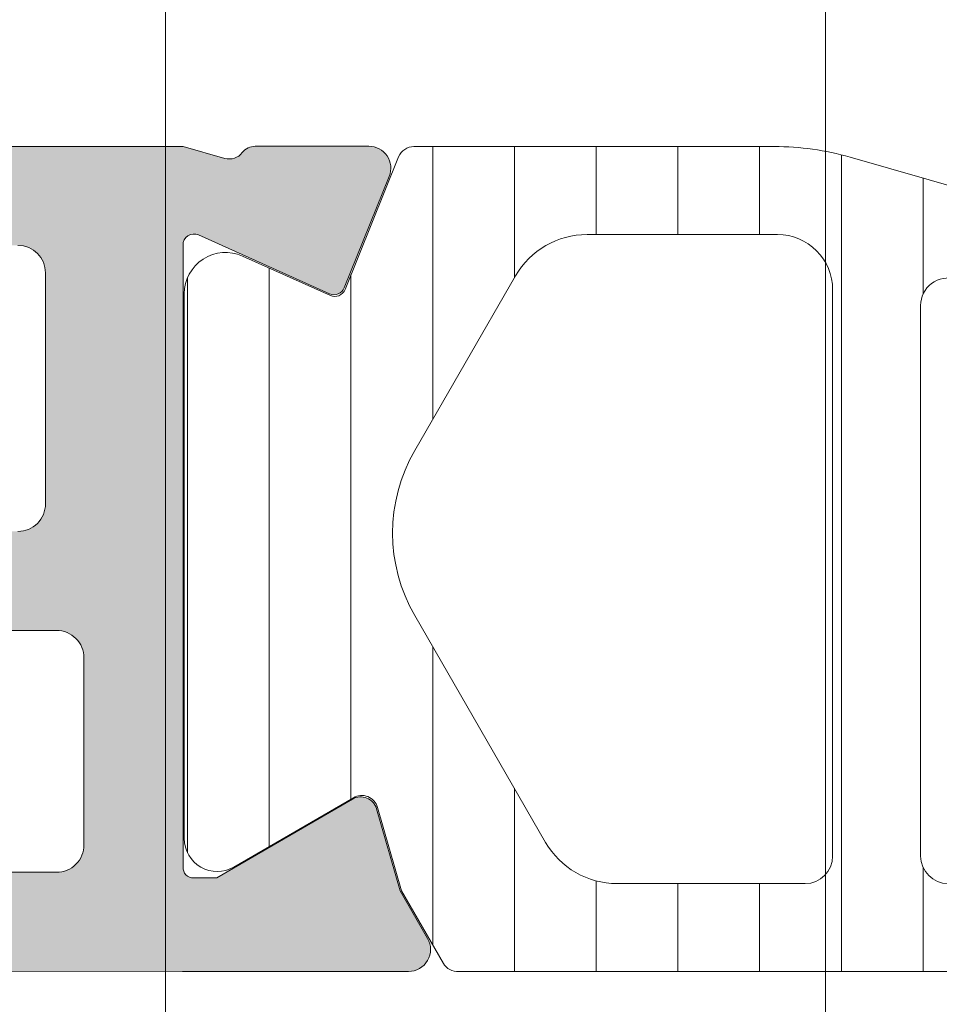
# Model space of a CAD drawing. Header units: millimetres. Extents: x 213386 to 506888, y 183055 to 450952.
# Tile 412 of 656: x 399549 to 399566, y 297324 to 297342. Entities that reach past the tile are written whole.
import ezdxf

# ---------------------------------------------------------------- set-up
doc = ezdxf.new("R2010")
doc.units = ezdxf.units.MM
doc.layers.add('FASÁDA DETAILNÍ', color=255, linetype='Continuous', lineweight=0)
pattern_1 = [(135, (397960.6382589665, 280090.7056870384), (-1.077630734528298, -1.077630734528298), []), (225, (397960.6382589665, 280090.7056870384), (1.077630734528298, -1.077630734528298), [])]

msp = doc.modelspace()

# ---------------------------------------------------------------- hatches: boundary and pattern name
at = {"layer": 'FASÁDA DETAILNÍ'}
h = msp.add_hatch(color=256, dxfattribs=at)
edge = h.paths.add_edge_path(flags=16)
edge.add_ellipse((399522.1563332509, 297329.916324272), major_axis=(-0.4999740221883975, 0), ratio=1, start_angle=-90.00297706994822, end_angle=0.002977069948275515)
edge.add_line((399521.6563592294, 297329.9162982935), (399521.6563592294, 297311.9162982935))
edge.add_ellipse((399522.1563332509, 297311.916272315), major_axis=(-0.4999740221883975, 0), ratio=1, start_angle=-0.002977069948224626, end_angle=90.00297706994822)
edge.add_line((399522.1563592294, 297311.4162982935), (399534.6563592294, 297311.4162982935))
edge.add_ellipse((399534.6563374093, 297311.9163201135), major_axis=(-0.5000218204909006, 0), ratio=1, start_angle=90.00250028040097, end_angle=179.9974997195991)
edge.add_line((399535.1563592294, 297311.9162982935), (399535.1563592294, 297324.5193492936))
edge.add_ellipse((399536.6563581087, 297324.5193504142), major_axis=(-1.499998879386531, 0), ratio=1, start_angle=-90.00004280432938, end_angle=4.280432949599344e-05, ccw=False)
edge.add_line((399536.6563592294, 297326.0193492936), (399549.6563472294, 297326.0193492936))
edge.add_ellipse((399549.6563476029, 297326.51934892), major_axis=(-0.4999996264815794, 0), ratio=1, start_angle=89.99995719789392, end_angle=180.0000428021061)
edge.add_line((399550.1563472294, 297326.5193492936), (399550.1563472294, 297329.9162982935))
edge.add_ellipse((399549.6563476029, 297329.916298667), major_axis=(-0.4999996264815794, 0), ratio=1, start_angle=179.9999571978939, end_angle=270.0000428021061)
edge.add_line((399549.6563472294, 297330.4162982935), (399522.1563592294, 297330.4162982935))
edge = h.paths.add_edge_path()
edge.add_line((399520.9563472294, 297359.2162932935), (399523.9563472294, 297359.2162932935))
edge.add_line((399523.9563472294, 297359.2162932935), (399523.9563472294, 297357.2162932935))
edge.add_arc((399523.4563732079, 297357.216267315), 0.4999740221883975, -90.0029770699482, 0.0029770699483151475, ccw=False)
edge.add_line((399523.4563472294, 297356.7162932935), (399522.9563472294, 297356.7162932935))
edge.add_line((399522.9563472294, 297356.7162932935), (399522.9563472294, 297357.7162932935))
edge.add_line((399522.9563472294, 297357.7162932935), (399521.9563472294, 297357.7162932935))
edge.add_arc((399521.9564113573, 297356.7162291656), 1.000064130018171, 90.00367402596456, 179.9963259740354)
edge.add_line((399520.9563472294, 297356.7162932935), (399520.9563472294, 297352.7162932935))
edge.add_arc((399521.9563772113, 297352.7163232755), 1.000029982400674, 180.0017177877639, 269.9982822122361)
edge.add_line((399521.9563472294, 297351.7162932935), (399522.9563472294, 297351.7162932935))
edge.add_line((399522.9563472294, 297351.7162932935), (399522.9563472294, 297352.7162932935))
edge.add_line((399522.9563472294, 297352.7162932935), (399523.4563472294, 297352.7162932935))
edge.add_arc((399523.4563416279, 297352.2162876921), 0.5000056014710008, 0.0006418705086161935, 89.99935812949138, ccw=False)
edge.add_line((399523.9563472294, 297352.2162932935), (399523.9563472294, 297349.4162902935))
edge.add_arc((399523.4563472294, 297349.4162902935), 0.5, -180, 0, ccw=False)
edge.add_line((399522.9563472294, 297349.4162902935), (399522.9563472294, 297349.7162932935))
edge.add_arc((399522.4563365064, 297349.7162825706), 0.5000107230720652, 0.001228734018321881, 89.99877126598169)
edge.add_line((399522.4563472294, 297350.2162932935), (399521.9563472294, 297350.2162932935))
edge.add_arc((399521.9564151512, 297349.7162253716), 0.5000679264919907, 90.00778221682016, 179.9922177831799)
edge.add_line((399521.4563472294, 297349.7162932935), (399521.4563472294, 297338.4162982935))
edge.add_arc((399521.9563690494, 297338.4163201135), 0.5000218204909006, 180.0025002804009, 269.997499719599)
edge.add_line((399521.9563472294, 297337.9162982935), (399522.4563472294, 297337.9162982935))
edge.add_arc((399522.4564099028, 297338.41623562), 0.499937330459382, 269.992817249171, 360.0071827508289)
edge.add_line((399522.9563472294, 297338.4162982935), (399522.9563472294, 297338.7163012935))
edge.add_arc((399523.4564100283, 297338.7162384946), 0.5000628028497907, 90.00719532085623, 179.9928046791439, ccw=False)
edge.add_line((399523.4563472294, 297339.2163012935), (399527.9563472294, 297339.2163012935))
edge.add_arc((399527.9563416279, 297338.7162956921), 0.5000056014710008, 0.0006418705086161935, 89.99935812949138, ccw=False)
edge.add_line((399528.4563472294, 297338.7163012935), (399528.4563472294, 297337.9162982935))
edge.add_arc((399527.9563732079, 297337.916272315), 0.4999740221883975, -90.0029770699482, 0.0029770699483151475, ccw=False)
edge.add_line((399527.9563472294, 297337.4162982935), (399525.9563472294, 297337.4162982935))
edge.add_arc((399525.9564151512, 297336.9162303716), 0.5000679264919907, 90.00778221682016, 179.9922177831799)
edge.add_line((399525.4563472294, 297336.9162982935), (399525.4563472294, 297336.4162982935))
edge.add_arc((399524.9564099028, 297336.41623562), 0.499937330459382, -90.00718275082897, 0.007182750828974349, ccw=False)
edge.add_line((399524.9563472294, 297335.9162982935), (399521.9563472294, 297335.9162982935))
edge.add_arc((399521.9564023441, 297335.4162431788), 0.5000551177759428, 90.00631498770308, 179.9936850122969)
edge.add_line((399521.4563472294, 297335.4162982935), (399521.4563472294, 297333.7163012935))
edge.add_arc((399522.9563153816, 297333.7162694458), 1.499968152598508, 179.9987834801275, 270.0012165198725)
edge.add_line((399522.9563472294, 297332.2163012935), (399548.9563472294, 297332.2163012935))
edge.add_arc((399548.9563680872, 297332.7162804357), 0.4999791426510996, 269.9976097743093, 360.0023902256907)
edge.add_line((399549.4563472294, 297332.7163012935), (399549.4563472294, 297336.9162982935))
edge.add_arc((399548.9563416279, 297336.9162926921), 0.5000056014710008, 0.0006418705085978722, 89.99935812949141)
edge.add_line((399548.9563472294, 297337.4162982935), (399546.9563472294, 297337.4162982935))
edge.add_arc((399546.9563690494, 297337.9163201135), 0.5000218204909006, 180.0025002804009, 269.99749971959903, ccw=False)
edge.add_line((399546.4563472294, 297337.9162982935), (399546.4563472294, 297338.7163012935))
edge.add_arc((399546.9563997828, 297338.7162487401), 0.5000525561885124, 90.0060215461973, 179.9939784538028, ccw=False)
edge.add_line((399546.9563472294, 297339.2163012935), (399551.9563482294, 297339.2163012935))
edge.add_line((399551.9563482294, 297339.2163012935), (399552.7142372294, 297338.9989802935))
edge.add_arc((399552.7969285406, 297339.2873587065), 0.2999999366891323, 253.9999757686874, 322.0951853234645)
edge.add_arc((399553.2703483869, 297338.9187481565), 0.3000001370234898, 90.00003008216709, 142.0952819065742, ccw=False)
edge.add_line((399553.2703482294, 297339.2187482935), (399555.3344952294, 297339.2187462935))
edge.add_arc((399555.3344956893, 297338.8187468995), 0.399999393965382, -21.973769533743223, 90.00006587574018, ccw=False)
edge.add_line((399555.7054372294, 297338.6690742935), (399554.8890762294, 297336.6458452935))
edge.add_arc((399554.7036059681, 297336.7206819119), 0.1999993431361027, 245.85890765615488, 338.0260921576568, ccw=False)
edge.add_line((399554.6218092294, 297336.5381742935), (399552.2381242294, 297337.6064942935))
edge.add_arc((399552.1563275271, 297337.4239861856), 0.1999997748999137, 65.85897453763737, 180.8199006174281)
edge.add_line((399551.9563482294, 297337.4211242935), (399551.9563472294, 297326.1170442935))
edge.add_arc((399552.1477617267, 297326.108612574), 0.1916001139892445, 177.4777780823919, 271.0444500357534)
edge.add_line((399552.1512542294, 297325.9170442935), (399552.5718382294, 297325.9170442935))
edge.add_line((399552.5718382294, 297325.9170442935), (399555.0374502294, 297327.3487792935))
edge.add_arc((399555.1882619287, 297327.0894423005), 0.2999997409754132, 15.999971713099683, 120.1791961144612, ccw=False)
edge.add_line((399555.4766402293, 297327.1721332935), (399555.9045112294, 297325.6799722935))
edge.add_line((399555.9045112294, 297325.6799722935), (399556.4029232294, 297324.8166972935))
edge.add_arc((399556.0565129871, 297324.6166973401), 0.4000000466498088, -89.99996529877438, 29.999988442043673, ccw=False)
edge.add_line((399556.0565132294, 297324.2166972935), (399551.9485822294, 297324.2170442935))
edge.add_line((399551.9485822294, 297324.2170442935), (399537.4565252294, 297324.2193492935))
edge.add_arc((399537.4563471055, 297323.7193494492), 0.4999998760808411, 89.97958850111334, 180.0000178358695)
edge.add_line((399536.9563472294, 297323.7193492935), (399536.9563472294, 297318.3163072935))
edge.add_arc((399537.4563468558, 297318.31630692), 0.4999996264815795, 179.9999571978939, 270.0000428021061)
edge.add_line((399537.4563472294, 297317.8163072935), (399539.9563472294, 297317.8163072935))
edge.add_arc((399539.9563476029, 297317.316307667), 0.4999996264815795, -4.280210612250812e-05, 90.00004280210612, ccw=False)
edge.add_line((399540.4563472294, 297317.3163072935), (399540.4563472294, 297316.0163042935))
edge.add_arc((399539.9563680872, 297316.0162834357), 0.4999791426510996, -90.0023902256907, 0.0023902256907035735, ccw=False)
edge.add_line((399539.9563472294, 297315.5163042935), (399539.4563472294, 297315.5163042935))
edge.add_line((399539.4563472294, 297315.5163042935), (399539.4563472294, 297316.5163042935))
edge.add_line((399539.4563472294, 297316.5163042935), (399537.9563472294, 297316.5163042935))
edge.add_arc((399537.9563789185, 297315.5162726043), 1.00003168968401, 90.001815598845, 179.998184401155)
edge.add_line((399536.9563472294, 297315.5163042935), (399536.9563472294, 297311.5163042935))
edge.add_arc((399537.9564164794, 297311.5163735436), 1.000069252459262, 180.0039674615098, 269.9960325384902)
edge.add_line((399537.9563472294, 297310.5163042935), (399539.4563472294, 297310.5163042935))
edge.add_line((399539.4563472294, 297310.5163042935), (399539.4563472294, 297311.5163042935))
edge.add_line((399539.4563472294, 297311.5163042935), (399539.9563472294, 297311.5163042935))
edge.add_arc((399539.9563732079, 297311.016330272), 0.4999740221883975, -0.0029770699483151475, 90.0029770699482, ccw=False)
edge.add_line((399540.4563472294, 297311.0163042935), (399540.4563472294, 297309.7163012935))
edge.add_arc((399539.9563416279, 297309.716306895), 0.5000056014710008, 270.0006418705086, 359.9993581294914, ccw=False)
edge.add_line((399539.9563472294, 297309.2163012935), (399520.9563472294, 297309.2163012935))
edge.add_arc((399520.9563179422, 297310.7162720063), 1.49997071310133, 179.9988812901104, 270.0011187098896, ccw=False)
edge.add_line((399519.4563472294, 297310.7163012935), (399519.4563472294, 297357.7162932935))
edge.add_arc((399520.9564075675, 297357.7162329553), 1.500060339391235, 90.00230465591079, 179.9976953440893, ccw=False)
h = msp.add_hatch(dxfattribs=at)
h.set_pattern_fill('ANSI37', color=256, scale=0.48, angle=90, style=0)
h.set_pattern_definition(pattern_1)
edge = h.paths.add_edge_path(flags=16)
edge.add_line((399582.8575962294, 297354.8805672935), (399582.7578522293, 297356.2734212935))
edge.add_arc((399583.3563191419, 297356.3162787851), 0.5999995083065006, 89.99999164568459, 184.0960805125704, ccw=False)
edge.add_arc((399583.3563193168, 297356.3162787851), 0.5999995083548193, -4.096080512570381, 90.00000835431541, ccw=False)
edge.add_line((399583.9547862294, 297356.2734212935), (399583.8550422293, 297354.8805672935))
edge.add_arc((399583.3563192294, 297354.9162817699), 0.5000001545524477, 184.0960643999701, 355.90393560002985, ccw=False)
edge = h.paths.add_edge_path(flags=16)
edge.add_arc((399584.9563158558, 297351.716273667), 0.4999996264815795, 89.99995719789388, 180.0000428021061, ccw=False)
edge.add_line((399584.9563162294, 297352.2162732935), (399588.5500012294, 297352.2162732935))
edge.add_arc((399588.5500012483, 297351.7162729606), 0.5000003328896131, -23.218026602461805, 90.00000216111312, ccw=False)
edge.add_line((399589.0095072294, 297351.5191572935), (399586.2936292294, 297345.1880552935))
edge.add_arc((399585.8341238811, 297345.3851712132), 0.4999998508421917, 267.4998893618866, 336.7819182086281, ccw=False)
edge.add_line((399585.8123132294, 297344.8856472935), (399584.9345062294, 297344.9239732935))
edge.add_arc((399584.9563157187, 297345.423496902), 0.4999994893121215, 179.9999551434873, 267.5000208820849, ccw=False)
edge.add_line((399584.4563162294, 297345.4234972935), (399584.4563162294, 297351.7162732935))
edge = h.paths.add_edge_path(flags=16)
edge.add_line((399559.4023972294, 297346.3081112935), (399555.2537272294, 297355.2049642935))
edge.add_arc((399555.7068809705, 297355.4162734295), 0.4999998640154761, 89.99997033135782, 205.0000079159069, ccw=False)
edge.add_line((399555.7068812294, 297355.9162732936), (399565.0563162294, 297355.9162732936))
edge.add_arc((399565.0563166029, 297355.4162736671), 0.4999996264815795, -4.280210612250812e-05, 90.00004280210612, ccw=False)
edge.add_line((399565.5563162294, 297355.4162732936), (399565.5563162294, 297346.2923502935))
edge.add_arc((399565.0563161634, 297346.2923504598), 0.5000000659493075, 267.4999727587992, 359.9999809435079, ccw=False)
edge.add_line((399565.0345062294, 297345.7928262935), (399559.8337422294, 297346.0198962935))
edge.add_arc((399559.8555519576, 297346.5194216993), 0.5000012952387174, 205.000091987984, 267.500002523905, ccw=False)
edge = h.paths.add_edge_path(flags=16)
edge.add_arc((399568.2563158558, 297355.4162736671), 0.4999996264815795, 89.99995719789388, 180.0000428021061, ccw=False)
edge.add_line((399568.2563162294, 297355.9162732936), (399575.4563162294, 297355.9162732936))
edge.add_arc((399575.4563166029, 297355.4162736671), 0.4999996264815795, -4.280210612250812e-05, 90.00004280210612, ccw=False)
edge.add_line((399575.9563162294, 297355.4162732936), (399575.9563162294, 297354.2162732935))
edge.add_arc((399577.9563147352, 297354.2162717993), 1.99999850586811, 179.9999571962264, 270.0000428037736)
edge.add_line((399577.9563162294, 297352.2162732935), (399581.7563162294, 297352.2162732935))
edge.add_arc((399581.7563166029, 297351.716273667), 0.4999996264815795, -4.280210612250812e-05, 90.00004280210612, ccw=False)
edge.add_line((399582.2563162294, 297351.7162732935), (399582.2563162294, 297345.5632122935))
edge.add_arc((399581.7563161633, 297345.5632124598), 0.5000000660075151, 267.499972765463, 359.999980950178, ccw=False)
edge.add_line((399581.7345062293, 297345.0636882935), (399576.2345062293, 297345.3038232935))
edge.add_arc((399576.2563157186, 297345.8033469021), 0.4999994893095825, 179.9999551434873, 267.50002088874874, ccw=False)
edge.add_line((399575.7563162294, 297345.8033472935), (399575.7563162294, 297351.1162732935))
edge.add_arc((399574.6563162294, 297351.1162732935), 1.099999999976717, 0, 180)
edge.add_line((399573.5563162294, 297351.1162732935), (399573.5563162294, 297345.9430622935))
edge.add_arc((399573.0563161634, 297345.9430624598), 0.5000000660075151, 267.4999727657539, 359.9999809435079, ccw=False)
edge.add_line((399573.0345062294, 297345.4435382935), (399568.2345062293, 297345.6531112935))
edge.add_arc((399568.2563157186, 297346.152634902), 0.4999994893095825, 179.9999551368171, 267.50002088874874, ccw=False)
edge.add_line((399567.7563162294, 297346.1526352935), (399567.7563162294, 297355.4162732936))
edge = h.paths.add_edge_path()
edge.add_line((399553.0432632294, 297354.0298162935), (399557.1411122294, 297345.2419502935))
edge.add_ellipse((399559.8600375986, 297346.5098077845), major_axis=(-3.000002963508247, 0), ratio=1, start_angle=25.00003062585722, end_angle=87.49994116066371)
edge.add_line((399559.7291762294, 297343.5126602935), (399560.3781262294, 297343.4843262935))
edge.add_ellipse((399560.35631674, 297342.984802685), major_axis=(-0.4999994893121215, 0), ratio=1, start_angle=179.9999551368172, end_angle=267.500020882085, ccw=False)
edge.add_line((399560.8563162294, 297342.9848022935), (399560.8563162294, 297342.0162732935))
edge.add_ellipse((399560.9563161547, 297342.0162732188), major_axis=(-0.09999992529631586, 0), ratio=1, start_angle=-4.278876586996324e-05, end_angle=90.00004278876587)
edge.add_line((399560.9563162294, 297341.9162732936), (399561.5563162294, 297341.9162732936))
edge.add_ellipse((399561.5563163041, 297342.0162732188), major_axis=(-0.09999992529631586, 0), ratio=1, start_angle=89.99995721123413, end_angle=180.0000427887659)
edge.add_line((399561.6563162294, 297342.0162732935), (399561.6563162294, 297342.9193112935))
edge.add_ellipse((399562.1563162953, 297342.9193111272), major_axis=(-0.5000000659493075, 0), ratio=1, start_angle=267.49997275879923, end_angle=359.9999809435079, ccw=False)
edge.add_line((399562.1781262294, 297343.4188352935), (399571.0784202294, 297343.0249972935))
edge.add_ellipse((399571.0563161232, 297342.5254860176), major_axis=(-0.5000001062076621, 0), ratio=1, start_angle=179.9999170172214, end_angle=267.46623077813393, ccw=False)
edge.add_line((399571.5563162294, 297342.5254852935), (399571.5563162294, 297341.9162732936))
edge.add_ellipse((399571.6563161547, 297341.9162732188), major_axis=(-0.0999999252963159, 0), ratio=1, start_angle=-4.28221165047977e-05, end_angle=90.00004278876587)
edge.add_line((399571.6563162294, 297341.8162732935), (399572.2563162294, 297341.8162732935))
edge.add_ellipse((399572.2563163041, 297341.9162732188), major_axis=(-0.0999999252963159, 0), ratio=1, start_angle=89.9999571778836, end_angle=180.0000428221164)
edge.add_line((399572.3563162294, 297341.9162732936), (399572.3563162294, 297342.4458352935))
edge.add_ellipse((399572.8563167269, 297342.4458355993), major_axis=(-0.5000004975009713, 0), ratio=1, start_angle=-92.53369799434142, end_angle=3.5038035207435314e-05, ccw=False)
edge.add_line((399572.8784202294, 297342.9453472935), (399584.4186452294, 297342.4346912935))
edge.add_ellipse((399584.3968356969, 297341.9351666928), major_axis=(-0.5000004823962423, 0), ratio=1, start_angle=176.7829426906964, end_angle=267.50002091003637, ccw=False)
edge.add_line((399584.8960482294, 297341.9071072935), (399584.6074852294, 297336.7733642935))
edge.add_ellipse((399584.1970672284, 297336.888919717), major_axis=(-0.4263754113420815, 0), ratio=1, start_angle=20.758972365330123, end_angle=164.2751455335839, ccw=False)
edge.add_line((399583.7983722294, 297336.7377962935), (399583.7996122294, 297336.9703992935))
edge.add_line((399583.7996122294, 297336.9703992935), (399584.0977502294, 297338.8529782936))
edge.add_line((399584.0977502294, 297338.8529782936), (399583.6973242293, 297341.7022632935))
edge.add_ellipse((399583.4002436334, 297341.6605126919), major_axis=(-0.2999999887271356, 0), ratio=1, start_angle=187.9997440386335, end_angle=304.5977463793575)
edge.add_ellipse((399584.9333570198, 297339.4379416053), major_axis=(-3.000047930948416, 0), ratio=1, start_angle=-55.40235871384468, end_angle=18.00842458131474)
edge.add_line((399582.0802782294, 297338.5104562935), (399582.7138542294, 297336.2555652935))
edge.add_ellipse((399583.4890667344, 297336.4164948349), major_axis=(-0.791740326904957, 0), ratio=1, start_angle=11.72768979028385, end_angle=83.20165374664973)
edge.add_line((399583.3953442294, 297335.6303212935), (399584.4535542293, 297335.6291002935))
edge.add_ellipse((399584.3244299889, 297336.8081865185), major_axis=(-1.186135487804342, 0), ratio=1, start_angle=96.24967815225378, end_angle=161.3444235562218)
edge.add_line((399585.4482442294, 297336.4287672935), (399586.5425772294, 297339.6701072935))
edge.add_line((399586.5425772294, 297339.6701072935), (399589.4323552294, 297347.7199022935))
edge.add_line((399589.4323552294, 297347.7199022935), (399593.7651642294, 297357.6177792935))
edge.add_ellipse((399593.3061552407, 297357.81604936), major_axis=(-0.5000002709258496, 0), ratio=1, start_angle=156.6379505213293, end_angle=269.933423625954)
edge.add_line((399593.3067362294, 297358.3160492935), (399592.7600352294, 297358.3166842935))
edge.add_ellipse((399592.7594549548, 297357.8166841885), major_axis=(-0.5000004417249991, 0), ratio=1, start_angle=269.9335054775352, end_angle=336.0791754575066)
edge.add_line((399592.3024012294, 297358.0194212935), (399590.9006452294, 297354.8154182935))
edge.add_ellipse((399589.984504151, 297355.2162726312), major_axis=(-0.9999993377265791, 0), ratio=1, start_angle=89.99994719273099, end_angle=156.3683852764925, ccw=False)
edge.add_line((399589.9845032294, 297354.2162732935), (399584.7565612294, 297354.2162732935))
edge.add_line((399584.7565612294, 297354.2162732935), (399584.7565522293, 297356.0157522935))
edge.add_line((399584.7565522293, 297356.0157522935), (399585.2713532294, 297356.1536942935))
edge.add_ellipse((399585.1565879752, 297356.4308483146), major_axis=(-0.2999756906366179, 0), ratio=1, start_angle=112.4937002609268, end_angle=202.5035666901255)
edge.add_line((399585.4337222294, 297356.5456612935), (399584.5845552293, 297357.8157882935))
edge.add_ellipse((399583.718691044, 297357.3160675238), major_axis=(-0.9997207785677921, 0), ratio=1, start_angle=209.9907606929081, end_angle=270.0076118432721)
edge.add_line((399583.7185582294, 297358.3157882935), (399582.9941972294, 297358.3157572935))
edge.add_ellipse((399582.9944052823, 297357.3160194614), major_axis=(-0.9997378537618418, 0), ratio=1, start_angle=270.0119236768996, end_angle=330.0086750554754)
edge.add_line((399582.1285312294, 297357.8157572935), (399581.2793642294, 297356.5456612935))
edge.add_ellipse((399581.5565117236, 297356.4308494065), major_axis=(-0.2999875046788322, 0), ratio=1, start_angle=-22.50240615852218, end_angle=67.501396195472)
edge.add_line((399581.4417182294, 297356.1536942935), (399581.9565342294, 297356.0157222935))
edge.add_line((399581.9565342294, 297356.0157222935), (399581.9565422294, 297354.2162732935))
edge.add_line((399581.9565422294, 297354.2162732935), (399578.7563152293, 297354.2162732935))
edge.add_ellipse((399578.7563150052, 297354.5162730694), major_axis=(-0.2999997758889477, 0), ratio=1, start_angle=-4.281099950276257e-05, end_angle=90.00004279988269, ccw=False)
edge.add_line((399578.4563152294, 297354.5162732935), (399578.4563152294, 297357.8162692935))
edge.add_ellipse((399577.9563156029, 297357.8162696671), major_axis=(-0.4999996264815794, 0), ratio=1, start_angle=179.9999571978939, end_angle=270.0000428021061)
edge.add_line((399577.9563152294, 297358.3162692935), (399551.0586932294, 297358.3162692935))
edge.add_line((399551.0586932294, 297358.3162692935), (399550.1635752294, 297356.7658772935))
edge.add_ellipse((399550.5965877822, 297356.5158772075), major_axis=(-0.4999999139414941, 0), ratio=1, start_angle=-30.00001707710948, end_angle=89.99993664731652)
edge.add_line((399550.5965872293, 297356.0158772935), (399550.5965872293, 297354.3185062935))
edge.add_line((399550.5965872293, 297354.3185062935), (399552.5901092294, 297354.3185062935))
edge.add_ellipse((399552.590109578, 297353.8185060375), major_axis=(-0.5000002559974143, 0), ratio=1, start_angle=205.000128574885, end_angle=270.000039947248, ccw=False)
h = msp.add_hatch(dxfattribs=at)
h.set_pattern_fill('ANSI37', color=256, scale=0.48, angle=90, style=0)
h.set_pattern_definition(pattern_1)
edge = h.paths.add_edge_path(flags=16)
edge.add_line((399582.8575962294, 297354.8805671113), (399582.7578522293, 297356.2734211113))
edge.add_arc((399583.3563191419, 297356.3162786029), 0.5999995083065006, 89.99999164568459, 184.0960805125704, ccw=False)
edge.add_arc((399583.3563193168, 297356.3162786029), 0.5999995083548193, -4.096080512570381, 90.00000835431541, ccw=False)
edge.add_line((399583.9547862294, 297356.2734211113), (399583.8550422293, 297354.8805671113))
edge.add_arc((399583.3563192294, 297354.9162815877), 0.5000001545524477, 184.0960643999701, 355.90393560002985, ccw=False)
edge = h.paths.add_edge_path(flags=16)
edge.add_arc((399584.9563158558, 297351.7162734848), 0.4999996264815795, 89.99995719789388, 180.0000428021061, ccw=False)
edge.add_line((399584.9563162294, 297352.2162731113), (399588.5500012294, 297352.2162731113))
edge.add_arc((399588.5500012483, 297351.7162727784), 0.5000003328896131, -23.218026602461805, 90.00000216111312, ccw=False)
edge.add_line((399589.0095072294, 297351.5191571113), (399586.2936292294, 297345.1880551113))
edge.add_arc((399585.8341238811, 297345.385171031), 0.4999998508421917, 267.4998893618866, 336.7819182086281, ccw=False)
edge.add_line((399585.8123132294, 297344.8856471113), (399584.9345062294, 297344.9239731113))
edge.add_arc((399584.9563157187, 297345.4234967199), 0.4999994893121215, 179.9999551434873, 267.5000208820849, ccw=False)
edge.add_line((399584.4563162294, 297345.4234971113), (399584.4563162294, 297351.7162731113))
edge = h.paths.add_edge_path(flags=16)
edge.add_line((399559.4023972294, 297346.3081111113), (399555.2537272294, 297355.2049641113))
edge.add_arc((399555.7068809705, 297355.4162732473), 0.4999998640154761, 89.99997033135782, 205.0000079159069, ccw=False)
edge.add_line((399555.7068812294, 297355.9162731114), (399565.0563162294, 297355.9162731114))
edge.add_arc((399565.0563166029, 297355.4162734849), 0.4999996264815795, -4.280210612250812e-05, 90.00004280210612, ccw=False)
edge.add_line((399565.5563162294, 297355.4162731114), (399565.5563162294, 297346.2923501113))
edge.add_arc((399565.0563161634, 297346.2923502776), 0.5000000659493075, 267.4999727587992, 359.9999809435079, ccw=False)
edge.add_line((399565.0345062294, 297345.7928261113), (399559.8337422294, 297346.0198961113))
edge.add_arc((399559.8555519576, 297346.5194215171), 0.5000012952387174, 205.000091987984, 267.500002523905, ccw=False)
edge = h.paths.add_edge_path(flags=16)
edge.add_arc((399568.2563158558, 297355.4162734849), 0.4999996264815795, 89.99995719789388, 180.0000428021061, ccw=False)
edge.add_line((399568.2563162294, 297355.9162731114), (399575.4563162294, 297355.9162731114))
edge.add_arc((399575.4563166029, 297355.4162734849), 0.4999996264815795, -4.280210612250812e-05, 90.00004280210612, ccw=False)
edge.add_line((399575.9563162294, 297355.4162731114), (399575.9563162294, 297354.2162731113))
edge.add_arc((399577.9563147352, 297354.2162716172), 1.99999850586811, 179.9999571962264, 270.0000428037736)
edge.add_line((399577.9563162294, 297352.2162731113), (399581.7563162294, 297352.2162731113))
edge.add_arc((399581.7563166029, 297351.7162734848), 0.4999996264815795, -4.280210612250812e-05, 90.00004280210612, ccw=False)
edge.add_line((399582.2563162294, 297351.7162731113), (399582.2563162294, 297345.5632121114))
edge.add_arc((399581.7563161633, 297345.5632122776), 0.5000000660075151, 267.499972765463, 359.999980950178, ccw=False)
edge.add_line((399581.7345062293, 297345.0636881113), (399576.2345062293, 297345.3038231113))
edge.add_arc((399576.2563157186, 297345.8033467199), 0.4999994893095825, 179.9999551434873, 267.50002088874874, ccw=False)
edge.add_line((399575.7563162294, 297345.8033471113), (399575.7563162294, 297351.1162731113))
edge.add_arc((399574.6563162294, 297351.1162731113), 1.099999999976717, 0, 180)
edge.add_line((399573.5563162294, 297351.1162731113), (399573.5563162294, 297345.9430621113))
edge.add_arc((399573.0563161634, 297345.9430622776), 0.5000000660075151, 267.4999727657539, 359.9999809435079, ccw=False)
edge.add_line((399573.0345062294, 297345.4435381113), (399568.2345062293, 297345.6531111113))
edge.add_arc((399568.2563157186, 297346.1526347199), 0.4999994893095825, 179.9999551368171, 267.50002088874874, ccw=False)
edge.add_line((399567.7563162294, 297346.1526351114), (399567.7563162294, 297355.4162731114))
edge = h.paths.add_edge_path()
edge.add_line((399553.0432632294, 297354.0298161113), (399557.1411122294, 297345.2419501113))
edge.add_ellipse((399559.8600375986, 297346.5098076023), major_axis=(-3.000002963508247, 0), ratio=1, start_angle=25.00003062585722, end_angle=87.49994116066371)
edge.add_line((399559.7291762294, 297343.5126601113), (399560.3781262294, 297343.4843261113))
edge.add_ellipse((399560.35631674, 297342.9848025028), major_axis=(-0.4999994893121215, 0), ratio=1, start_angle=179.9999551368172, end_angle=267.500020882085, ccw=False)
edge.add_line((399560.8563162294, 297342.9848021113), (399560.8563162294, 297342.0162731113))
edge.add_ellipse((399560.9563161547, 297342.0162730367), major_axis=(-0.09999992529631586, 0), ratio=1, start_angle=-4.278876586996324e-05, end_angle=90.00004278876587)
edge.add_line((399560.9563162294, 297341.9162731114), (399561.5563162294, 297341.9162731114))
edge.add_ellipse((399561.5563163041, 297342.0162730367), major_axis=(-0.09999992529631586, 0), ratio=1, start_angle=89.99995721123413, end_angle=180.0000427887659)
edge.add_line((399561.6563162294, 297342.0162731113), (399561.6563162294, 297342.9193111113))
edge.add_ellipse((399562.1563162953, 297342.919310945), major_axis=(-0.5000000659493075, 0), ratio=1, start_angle=267.49997275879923, end_angle=359.9999809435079, ccw=False)
edge.add_line((399562.1781262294, 297343.4188351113), (399571.0784202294, 297343.0249971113))
edge.add_ellipse((399571.0563161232, 297342.5254858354), major_axis=(-0.5000001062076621, 0), ratio=1, start_angle=179.9999170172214, end_angle=267.46623077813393, ccw=False)
edge.add_line((399571.5563162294, 297342.5254851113), (399571.5563162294, 297341.9162731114))
edge.add_ellipse((399571.6563161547, 297341.9162730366), major_axis=(-0.0999999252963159, 0), ratio=1, start_angle=-4.28221165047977e-05, end_angle=90.00004278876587)
edge.add_line((399571.6563162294, 297341.8162731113), (399572.2563162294, 297341.8162731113))
edge.add_ellipse((399572.2563163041, 297341.9162730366), major_axis=(-0.0999999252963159, 0), ratio=1, start_angle=89.9999571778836, end_angle=180.0000428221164)
edge.add_line((399572.3563162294, 297341.9162731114), (399572.3563162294, 297342.4458351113))
edge.add_ellipse((399572.8563167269, 297342.4458354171), major_axis=(-0.5000004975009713, 0), ratio=1, start_angle=-92.53369799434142, end_angle=3.5038035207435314e-05, ccw=False)
edge.add_line((399572.8784202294, 297342.9453471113), (399584.4186452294, 297342.4346911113))
edge.add_ellipse((399584.3968356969, 297341.9351665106), major_axis=(-0.5000004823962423, 0), ratio=1, start_angle=176.7829426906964, end_angle=267.50002091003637, ccw=False)
edge.add_line((399584.8960482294, 297341.9071071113), (399584.6074852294, 297336.7733641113))
edge.add_ellipse((399584.1970672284, 297336.8889195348), major_axis=(-0.4263754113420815, 0), ratio=1, start_angle=20.758972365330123, end_angle=164.2751455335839, ccw=False)
edge.add_line((399583.7983722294, 297336.7377961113), (399583.7996122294, 297336.9703991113))
edge.add_line((399583.7996122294, 297336.9703991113), (399584.0977502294, 297338.8529781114))
edge.add_line((399584.0977502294, 297338.8529781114), (399583.6973242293, 297341.7022631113))
edge.add_ellipse((399583.4002436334, 297341.6605125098), major_axis=(-0.2999999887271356, 0), ratio=1, start_angle=187.9997440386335, end_angle=304.5977463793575)
edge.add_ellipse((399584.9333570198, 297339.4379414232), major_axis=(-3.000047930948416, 0), ratio=1, start_angle=-55.40235871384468, end_angle=18.00842458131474)
edge.add_line((399582.0802782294, 297338.5104561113), (399582.7138542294, 297336.2555651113))
edge.add_ellipse((399583.4890667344, 297336.4164946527), major_axis=(-0.791740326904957, 0), ratio=1, start_angle=11.72768979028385, end_angle=83.20165374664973)
edge.add_line((399583.3953442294, 297335.6303211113), (399584.4535542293, 297335.6291001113))
edge.add_ellipse((399584.3244299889, 297336.8081863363), major_axis=(-1.186135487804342, 0), ratio=1, start_angle=96.24967815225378, end_angle=161.3444235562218)
edge.add_line((399585.4482442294, 297336.4287671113), (399586.5425772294, 297339.6701071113))
edge.add_line((399586.5425772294, 297339.6701071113), (399589.4323552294, 297347.7199021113))
edge.add_line((399589.4323552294, 297347.7199021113), (399593.7651642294, 297357.6177791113))
edge.add_ellipse((399593.3061552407, 297357.8160491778), major_axis=(-0.5000002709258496, 0), ratio=1, start_angle=156.6379505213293, end_angle=269.933423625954)
edge.add_line((399593.3067362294, 297358.3160491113), (399592.7600352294, 297358.3166841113))
edge.add_ellipse((399592.7594549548, 297357.8166840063), major_axis=(-0.5000004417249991, 0), ratio=1, start_angle=269.9335054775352, end_angle=336.0791754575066)
edge.add_line((399592.3024012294, 297358.0194211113), (399590.9006452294, 297354.8154181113))
edge.add_ellipse((399589.984504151, 297355.216272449), major_axis=(-0.9999993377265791, 0), ratio=1, start_angle=89.99994719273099, end_angle=156.3683852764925, ccw=False)
edge.add_line((399589.9845032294, 297354.2162731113), (399584.7565612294, 297354.2162731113))
edge.add_line((399584.7565612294, 297354.2162731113), (399584.7565522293, 297356.0157521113))
edge.add_line((399584.7565522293, 297356.0157521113), (399585.2713532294, 297356.1536941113))
edge.add_ellipse((399585.1565879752, 297356.4308481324), major_axis=(-0.2999756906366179, 0), ratio=1, start_angle=112.4937002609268, end_angle=202.5035666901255)
edge.add_line((399585.4337222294, 297356.5456611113), (399584.5845552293, 297357.8157881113))
edge.add_ellipse((399583.718691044, 297357.3160673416), major_axis=(-0.9997207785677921, 0), ratio=1, start_angle=209.9907606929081, end_angle=270.0076118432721)
edge.add_line((399583.7185582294, 297358.3157881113), (399582.9941972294, 297358.3157571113))
edge.add_ellipse((399582.9944052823, 297357.3160192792), major_axis=(-0.9997378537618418, 0), ratio=1, start_angle=270.0119236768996, end_angle=330.0086750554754)
edge.add_line((399582.1285312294, 297357.8157571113), (399581.2793642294, 297356.5456611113))
edge.add_ellipse((399581.5565117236, 297356.4308492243), major_axis=(-0.2999875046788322, 0), ratio=1, start_angle=-22.50240615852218, end_angle=67.501396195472)
edge.add_line((399581.4417182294, 297356.1536941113), (399581.9565342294, 297356.0157221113))
edge.add_line((399581.9565342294, 297356.0157221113), (399581.9565422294, 297354.2162731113))
edge.add_line((399581.9565422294, 297354.2162731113), (399578.7563152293, 297354.2162731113))
edge.add_ellipse((399578.7563150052, 297354.5162728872), major_axis=(-0.2999997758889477, 0), ratio=1, start_angle=-4.281099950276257e-05, end_angle=90.00004279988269, ccw=False)
edge.add_line((399578.4563152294, 297354.5162731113), (399578.4563152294, 297357.8162691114))
edge.add_ellipse((399577.9563156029, 297357.8162694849), major_axis=(-0.4999996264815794, 0), ratio=1, start_angle=179.9999571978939, end_angle=270.0000428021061)
edge.add_line((399577.9563152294, 297358.3162691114), (399551.0586932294, 297358.3162691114))
edge.add_line((399551.0586932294, 297358.3162691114), (399550.1635752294, 297356.7658771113))
edge.add_ellipse((399550.5965877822, 297356.5158770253), major_axis=(-0.4999999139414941, 0), ratio=1, start_angle=-30.00001707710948, end_angle=89.99993664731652)
edge.add_line((399550.5965872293, 297356.0158771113), (399550.5965872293, 297354.3185061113))
edge.add_line((399550.5965872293, 297354.3185061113), (399552.5901092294, 297354.3185061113))
edge.add_ellipse((399552.590109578, 297353.8185058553), major_axis=(-0.5000002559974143, 0), ratio=1, start_angle=205.000128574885, end_angle=270.000039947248, ccw=False)
h = msp.add_hatch(dxfattribs=at)
h.set_pattern_fill('ANSI31', color=256, scale=0.468, angle=45, style=0)
h.set_pattern_definition([(90, (397960.6382589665, 280090.7056870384), (-1.4859, 3.33066907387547e-16), [])])
edge = h.paths.add_edge_path(flags=16)
edge.add_line((399579.3678412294, 297326.5643732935), (399580.6512032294, 297328.7870832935))
edge.add_ellipse((399578.919478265, 297329.7869556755), major_axis=(-1.999654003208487, 0), ratio=1, start_angle=149.9984985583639, end_angle=209.9999542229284)
edge.add_line((399580.6512302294, 297330.7867812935), (399579.9991022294, 297331.9162992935))
edge.add_ellipse((399577.4010220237, 297330.416296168), major_axis=(-3.000005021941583, 0), ratio=1, start_angle=210.0000135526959, end_angle=253.9999452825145)
edge.add_line((399578.2279382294, 297333.3000852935), (399574.5569162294, 297334.3527332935))
edge.add_ellipse((399574.4190974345, 297333.8721022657), major_axis=(-0.5000002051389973, 0), ratio=1, start_angle=-106.0000072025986, end_angle=0.0007989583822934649)
edge.add_line((399573.9190972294, 297333.8720952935), (399573.9192072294, 297326.3143422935))
edge.add_ellipse((399574.419207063, 297326.3143521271), major_axis=(-0.499999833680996, 0), ratio=1, start_angle=0.001126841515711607, end_angle=90.00082121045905)
edge.add_line((399574.4192142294, 297325.8143522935), (399578.0688632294, 297325.8144082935))
edge.add_ellipse((399578.0688237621, 297327.3144075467), major_axis=(-1.499999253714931, 0), ratio=1, start_angle=90.00150753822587, end_angle=149.9984727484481)
edge = h.paths.add_edge_path(flags=16)
edge.add_line((399572.3192052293, 297326.3143242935), (399572.3190782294, 297334.6176542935))
edge.add_ellipse((399571.8190779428, 297334.617646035), major_axis=(-0.5000002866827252, 0), ratio=1, start_angle=180.0009463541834, end_angle=254.0000560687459)
edge.add_line((399571.9568962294, 297335.0982772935), (399566.0041342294, 297336.8052042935))
edge.add_ellipse((399565.8663152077, 297336.3245735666), major_axis=(-0.499999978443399, 0), ratio=1, start_angle=-106.0000416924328, end_angle=0.0009480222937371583)
edge.add_line((399565.3663152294, 297336.3245652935), (399565.3664852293, 297326.3142112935))
edge.add_ellipse((399565.8664854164, 297326.3142234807), major_axis=(-0.5000001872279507, 0), ratio=1, start_angle=0.001396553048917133, end_angle=90.00089529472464)
edge.add_line((399565.8664932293, 297325.8142232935), (399571.8192132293, 297325.8143132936))
edge.add_ellipse((399571.8192049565, 297326.3143135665), major_axis=(-0.5000002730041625, 0), ratio=1, start_angle=90.00094800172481, end_angle=180.0012292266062)
edge = h.paths.add_edge_path(flags=16)
edge.add_line((399558.0021812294, 297336.8633602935), (399556.1682922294, 297333.6869702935))
edge.add_ellipse((399558.7663719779, 297332.1869704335), major_axis=(-3.000002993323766, 0), ratio=1, start_angle=-29.99996390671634, end_angle=30.00149175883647)
edge.add_line((399556.1683322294, 297330.6869012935), (399558.5488272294, 297326.5640182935))
edge.add_ellipse((399559.8478455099, 297327.3140539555), major_axis=(-1.500000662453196, 0), ratio=1, start_angle=30.00155832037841, end_angle=90.00151717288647)
edge.add_line((399559.8478852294, 297325.8140532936), (399563.2664992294, 297325.8141442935))
edge.add_ellipse((399563.2664857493, 297326.3141437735), major_axis=(-0.4999994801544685, 0), ratio=1, start_angle=90.0015446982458, end_angle=180.0014346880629)
edge.add_line((399563.7664852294, 297326.3141562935), (399563.7663042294, 297336.6134712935))
edge.add_ellipse((399562.7663038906, 297336.6134529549), major_axis=(-1.000000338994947, 0), ratio=1, start_angle=180.0010507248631, end_angle=270.0015275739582)
edge.add_line((399562.7662772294, 297337.6134532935), (399559.3011792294, 297337.6133602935))
edge.add_ellipse((399559.3012194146, 297336.1133601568), major_axis=(-1.500000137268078, 0), ratio=1, start_angle=270.0015349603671, end_angle=329.9999969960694)
edge = h.paths.add_edge_path()
edge.add_line((399556.1543752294, 297339.2132282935), (399562.7074382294, 297339.2134502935))
edge.add_arc((399562.7076050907, 297334.2134525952), 4.999997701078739, 73.99997623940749, 90.0019120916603, ccw=False)
edge.add_line((399564.0857932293, 297339.0197582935), (399578.9722112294, 297334.7511472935))
edge.add_arc((399579.1100297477, 297335.2317776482), 0.4999994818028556, 254.0000020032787, 360.0000739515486)
edge.add_line((399579.6100292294, 297335.2317782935), (399579.6100292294, 297339.1151522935))
edge.add_arc((399580.6100292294, 297339.1151722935), 1.0000000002, 0.0011459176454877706, 180.0011459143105, ccw=False)
edge.add_line((399581.6100292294, 297339.1151922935), (399581.6102172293, 297334.4168562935))
edge.add_line((399581.6102172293, 297334.4168562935), (399581.7662692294, 297334.4168562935))
edge.add_arc((399581.7662698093, 297334.116856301), 0.2999999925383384, 21.97384588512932, 90.00011075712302, ccw=False)
edge.add_line((399582.0444762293, 297334.2291112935), (399583.0176632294, 297331.8172092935))
edge.add_arc((399583.203134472, 297331.8920458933), 0.2000002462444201, 201.9737977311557, 294.140982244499)
edge.add_line((399583.2849312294, 297331.7095372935), (399584.8836162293, 297332.4260372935))
edge.add_arc((399585.1903544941, 297331.7416315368), 0.7499997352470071, -1.8587370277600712e-05, 114.1410584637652, ccw=False)
edge.add_line((399585.9403542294, 297331.7416312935), (399585.9403542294, 297326.6340822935))
edge.add_arc((399585.340354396, 297326.6340824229), 0.5999998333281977, 239.85707513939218, 359.9999876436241, ccw=False)
edge.add_line((399585.0390592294, 297326.1152172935), (399582.8671022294, 297327.3764332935))
edge.add_arc((399582.7164539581, 297327.1170006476), 0.3000003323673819, 59.85696930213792, 163.9999309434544)
edge.add_line((399582.4280752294, 297327.1996922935), (399581.9938082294, 297325.6852202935))
edge.add_line((399581.9938082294, 297325.6852202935), (399581.2312602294, 297324.3644482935))
edge.add_arc((399580.9714530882, 297324.5144490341), 0.2999999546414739, 267.53669521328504, 329.999831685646, ccw=False)
edge.add_line((399580.9585592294, 297324.2147262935), (399556.9689052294, 297324.2147262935))
edge.add_arc((399556.9489505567, 297324.5140620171), 0.3000001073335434, 210.0001477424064, 273.8138762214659, ccw=False)
edge.add_line((399556.6891432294, 297324.3640612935), (399555.9265752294, 297325.6848672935))
edge.add_line((399555.9265752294, 297325.6848672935), (399555.4923082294, 297327.1993382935))
edge.add_arc((399555.2039291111, 297327.1166471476), 0.3000005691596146, 15.99995675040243, 120.1429183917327)
edge.add_line((399555.0532812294, 297327.3760802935), (399552.8813252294, 297326.1148642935))
edge.add_arc((399552.5800295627, 297326.6337297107), 0.600000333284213, 180.000039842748, 300.1429523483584, ccw=False)
edge.add_line((399551.9800292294, 297326.6337292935), (399551.9800292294, 297336.5373292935))
edge.add_arc((399552.7300292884, 297336.5373300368), 0.7500000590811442, 65.85897973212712, 180.0000567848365, ccw=False)
edge.add_line((399553.0367672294, 297337.2217362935), (399554.6354522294, 297336.5052362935))
edge.add_arc((399554.7172489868, 297336.6877448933), 0.2000002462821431, 245.859017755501, 338.0262022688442)
edge.add_line((399554.9027202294, 297336.6129082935), (399555.8761792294, 297339.0254832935))
edge.add_arc((399556.1543850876, 297338.9132291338), 0.2999991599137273, 90.00188278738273, 158.0262614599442, ccw=False)

# ---------------------------------------------------------------- linework, layer by layer
for p, q in [((399551.6382310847, 297319.0417735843), (399551.6382310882, 301650.3801178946)), ((399551.638231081, 297319.0417735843), (399551.6382310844, 301650.3801178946)), ((399563.6382310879, 301650.3801178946), (399563.6382310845, 297319.0417735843)), ((399563.6382310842, 301650.3801178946), (399563.6382310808, 297319.0417735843)), ((399551.6382310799, 297319.0417735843), (399551.6382310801, 298286.6543378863)), ((399563.6382310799, 298286.6543378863), (399563.6382310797, 297319.0417735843))]:
    msp.add_line(p, q, dxfattribs=at)
for points in [[(399546.9563472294, 297339.2163012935), (399551.9563482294, 297339.2163012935), (399552.7142372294, 297338.9989802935), (399552.7142372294, 297338.9989802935, 0.306185), (399553.0336382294, 297339.1030532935, -0.231306), (399553.2703482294, 297339.2187482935), (399555.3344952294, 297339.2187462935), (399555.3344952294, 297339.2187462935, -0.531563), (399555.7054372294, 297338.6690742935), (399554.8890762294, 297336.6458452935), (399554.8890762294, 297336.6458452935, -0.425336), (399554.6218092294, 297336.5381742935), (399552.2381242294, 297337.6064942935), (399552.2381242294, 297337.6064942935, 0.548397), (399551.9563482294, 297337.4211242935), (399551.9563472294, 297326.1170442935), (399551.9563472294, 297326.1170442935, 0.432566), (399552.1512542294, 297325.9170442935), (399552.5718382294, 297325.9170442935), (399555.0374502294, 297327.3487792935), (399555.0374502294, 297327.3487792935, -0.488701), (399555.4766402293, 297327.1721332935), (399555.9045112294, 297325.6799722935), (399556.4029232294, 297324.8166972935), (399556.4029232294, 297324.8166972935, -0.57735), (399556.0565132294, 297324.2166972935), (399551.9485822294, 297324.2170442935), (399537.4565252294, 297324.2193492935)], [(399580.9585592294, 297324.2147262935), (399556.9689052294, 297324.2147262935), (399556.9689052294, 297324.2147262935, -0.285866), (399556.6891432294, 297324.3640612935), (399555.9265752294, 297325.6848672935), (399555.4923082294, 297327.1993382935), (399555.4923082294, 297327.1993382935, 0.488505), (399555.0532812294, 297327.3760802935), (399552.8813252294, 297326.1148642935), (399552.8813252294, 297326.1148642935, -0.578182), (399551.9800292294, 297326.6337292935), (399551.9800292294, 297336.5373292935), (399551.9800292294, 297336.5373292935, -0.543753), (399553.0367672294, 297337.2217362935), (399554.6354522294, 297336.5052362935), (399554.6354522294, 297336.5052362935, 0.425336), (399554.9027202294, 297336.6129082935), (399555.8761792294, 297339.0254832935), (399555.8761792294, 297339.0254832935, -0.305847), (399556.1543752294, 297339.2132282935), (399556.1543752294, 297339.2132282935), (399562.7074382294, 297339.2134502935), (399562.7074382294, 297339.2134502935, -0.0699353), (399564.0857932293, 297339.0197582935), (399578.9722112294, 297334.7511472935)], [(399548.9563472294, 297332.2163012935, 0.414238), (399549.4563472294, 297332.7163012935), (399549.4563472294, 297336.9162982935), (399549.4563472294, 297336.9162982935, 0.414207), (399548.9563472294, 297337.4162982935)]]:
    msp.add_lwpolyline(points, format="xyb", dxfattribs=at)
at = {"layer": 'FASÁDA DETAILNÍ', "extrusion": (0, 0, -1)}
for points in [[(-399558.0021812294, 297336.8633602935), (-399556.1682922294, 297333.6869702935), (-399556.1682922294, 297333.6869702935, -0.267956), (-399556.1683322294, 297330.6869012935), (-399558.5488272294, 297326.5640182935), (-399558.5488272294, 297326.5640182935, -0.267949), (-399559.8478852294, 297325.8140532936), (-399563.2664992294, 297325.8141442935), (-399563.2664992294, 297325.8141442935, -0.414213), (-399563.7664852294, 297326.3141562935), (-399563.7663042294, 297336.6134712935), (-399563.7663042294, 297336.6134712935, -0.414216), (-399562.7662772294, 297337.6134532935), (-399559.3011792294, 297337.6133602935), (-399559.3011792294, 297337.6133602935, -0.267942), (-399558.0021812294, 297336.8633602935)], [(-399572.3192052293, 297326.3143242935), (-399572.3190782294, 297334.6176542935), (-399572.3190782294, 297334.6176542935, -0.334591), (-399571.9568962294, 297335.0982772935), (-399566.0041342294, 297336.8052042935), (-399566.0041342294, 297336.8052042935, -0.498587), (-399565.3663152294, 297336.3245652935), (-399565.3664852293, 297326.3142112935), (-399565.3664852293, 297326.3142112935, -0.414211), (-399565.8664932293, 297325.8142232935), (-399571.8192132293, 297325.8143132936), (-399571.8192132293, 297325.8143132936, -0.414215), (-399572.3192052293, 297326.3143242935)], [(-399522.1563592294, 297330.4162982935, -0.414244), (-399521.6563592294, 297329.9162982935), (-399521.6563592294, 297311.9162982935), (-399521.6563592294, 297311.9162982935, -0.414244), (-399522.1563592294, 297311.4162982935), (-399534.6563592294, 297311.4162982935), (-399534.6563592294, 297311.4162982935, -0.414188), (-399535.1563592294, 297311.9162982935), (-399535.1563592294, 297324.5193492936), (-399535.1563592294, 297324.5193492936, 0.414214), (-399536.6563592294, 297326.0193492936), (-399549.6563472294, 297326.0193492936), (-399549.6563472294, 297326.0193492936, -0.414214), (-399550.1563472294, 297326.5193492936), (-399550.1563472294, 297329.9162982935), (-399550.1563472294, 297329.9162982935, -0.414214), (-399549.6563472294, 297330.4162982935), (-399522.1563592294, 297330.4162982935)]]:
    msp.add_lwpolyline(points, format="xyb", close=True, dxfattribs=at)

doc.saveas('drawing.dxf')
